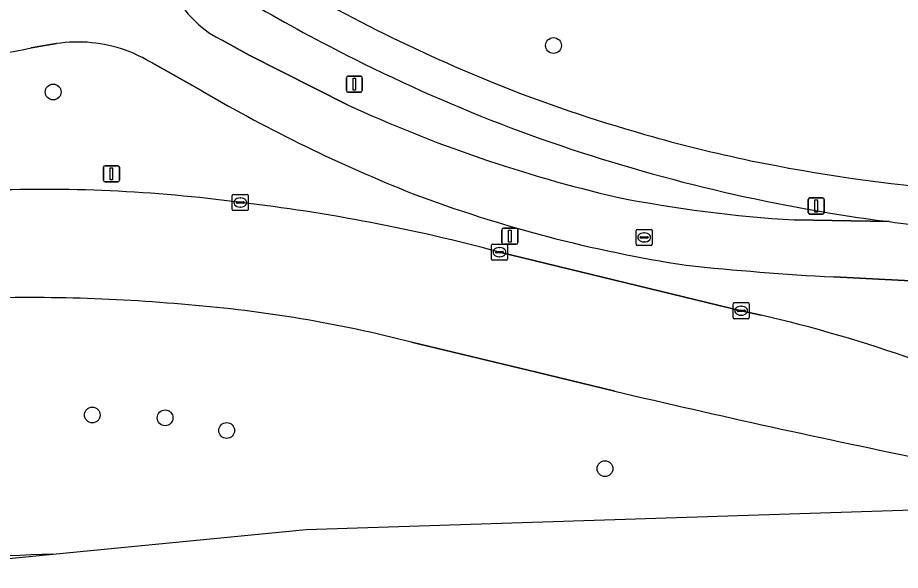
# Model space of a CAD drawing. Extents: x 161248 to 161848, y 384871 to 385383.
# Drawn here: x 161334.5 to 161389.3, y 384879.9 to 384914.2 of the extents above; entities that cross this region are included whole.
import ezdxf

# ---------------------------------------------------------------- set-up
doc = ezdxf.new("R2010")
doc.units = 0
for name, color, linetype in [('IMGEO_Berm_groen', 7, 'Continuous'), ('IMGEO_Boom', 7, 'Continuous'), ('IMGEO_Erf', 7, 'Continuous'), ('IMGEO_Fietspad_gesloten', 7, 'Continuous'), ('IMGEO_Kolk', 7, 'Continuous'), ('IMGEO_Lichtmast', 7, 'Continuous'), ('IMGEO_Muur', 7, 'Continuous'), ('IMGEO_Rijbaan_regionaal_gesloten', 7, 'Continuous'), ('IMGEO_Rioolput', 7, 'Continuous'), ('IMGEO_Voetpad_open', 7, 'Continuous')]:
    doc.layers.add(name, color=color, linetype=linetype)

msp = doc.modelspace()

# ---------------------------------------------------------------- linework, layer by layer
at = {"layer": 'IMGEO_Berm_groen'}
for points in [[(161347.169, 384912.779), (161348.834, 384911.857), (161354.94, 384908.777)], [(161336.873, 384912.574), (161335.303, 384912.312)], [(161345.945, 384909.62), (161342.815, 384911.373)], [(161382.685, 384901.637), (161388.573, 384901.529)], [(161364.385, 384899.635), (161379.391, 384896.003), (161380.626, 384895.728)], [(161425.059, 384896.042), (161385.143, 384898.097)], [(161371.541, 384891.011), (161366.674, 384892.19), (161358.912, 384894.055)], [(161336.645, 384880.9), (161352.375, 384882.439), (161407.315, 384884.216)]]:
    msp.add_lwpolyline(points, dxfattribs=at)
for centre, radius, start, end in [((161350.031, 384918.66), 6.541, 181.5976, 244.0484), ((161403.381, 385007.754), 107.456, 239.65384, 243.46089), ((161326.001, 384954.407), 43.11, 272.6878, 282.4603), ((161338.198, 384903.708), 8.965, 70.6476, 98.5019), ((161337.44, 384902.32), 10.528, 59.2986, 69.2542), ((161403.131, 385007.136), 106.791, 243.43299, 249.13086), ((161395.127, 384994.054), 97.713, 239.77953, 248.27934), ((161391.738, 384988.96), 88.224, 245.34873, 256.86427), ((161402.159, 385006.544), 105.894, 249.50812, 260.92752), ((161336.079, 384811.419), 92.11, 82.38287, 92.48738), ((161389.004, 384983.22), 85.399, 249.40582, 261.22579), ((161387.398, 384982.095), 80.596, 258.75993, 266.64774), ((161335.496, 384792.329), 111.127, 74.93216, 83.39001), ((161397.887, 384977.6), 76.639, 260.66888, 263.01937), ((161394.689, 385077.584), 179.74, 264.02432, 266.95555), ((161335.151, 384787.97), 108.849, 84.76777, 92.33714), ((161338.539, 384814.62), 82.006, 75.61489, 85.42689), ((161360.759, 384809.587), 88.402, 70.53961, 77.01299), ((161522.417, 385531.517), 658.036, 256.745177, 258.48305), ((161387.597, 383555.94), 1325.94, 92.202222, 93.134029)]:
    msp.add_arc(centre, radius, start, end, dxfattribs=at)
at = {"layer": 'IMGEO_Boom'}
for centre in [(161367.74, 384912.455), (161336.667, 384909.573), (161339.097, 384889.533), (161343.619, 384889.356), (161347.442, 384888.573), (161370.934, 384886.202)]:
    msp.add_circle(centre, 0.489, dxfattribs=at)
at = {"layer": 'IMGEO_Erf'}
for centre, radius, start, end in [((161402.791, 385005.617), 103.05, 238.37002, 247.93312), ((161399.642, 384999.242), 95.96, 248.2455, 254.12636), ((161399.911, 385000.154), 96.911, 254.12069, 258.14196), ((161401.795, 385012.165), 109.054, 258.46978, 265.21062)]:
    msp.add_arc(centre, radius, start, end, dxfattribs=at)
at = {"layer": 'IMGEO_Fietspad_gesloten'}
for points in [[(161354.94, 384908.777), (161348.834, 384911.857), (161347.169, 384912.779)], [(161335.303, 384912.312), (161336.873, 384912.574)], [(161342.815, 384911.373), (161345.945, 384909.62)], [(161388.573, 384901.529), (161382.685, 384901.637)], [(161385.143, 384898.097), (161425.059, 384896.042)]]:
    msp.add_lwpolyline(points, dxfattribs=at)
for centre, radius, start, end in [((161350.031, 384918.66), 6.541, 181.5976, 244.0484), ((161326.001, 384954.407), 43.11, 272.6878, 282.4603), ((161338.198, 384903.708), 8.965, 70.6476, 98.5019), ((161337.44, 384902.32), 10.528, 59.2986, 69.2542), ((161395.127, 384994.054), 97.713, 239.77953, 248.27934), ((161391.738, 384988.96), 88.224, 245.34873, 256.86427), ((161389.004, 384983.22), 85.399, 249.40582, 261.22579), ((161387.398, 384982.095), 80.596, 258.75993, 266.64774), ((161398.556, 384980.656), 79.754, 262.8094, 266.95981), ((161394.689, 385077.584), 179.74, 264.02432, 266.95555)]:
    msp.add_arc(centre, radius, start, end, dxfattribs=at)
at = {"layer": 'IMGEO_Kolk'}
for p, q in [((161347.787, 384902.291), (161347.787, 384903.143)), ((161347.862, 384903.217), (161348.714, 384903.217)), ((161348.275, 384902.997), (161348.3, 384902.997)), ((161348.788, 384903.143), (161348.788, 384902.291)), ((161348.046, 384902.711), (161348.046, 384902.723)), ((161348.484, 384902.674), (161348.086, 384902.674)), ((161348.089, 384902.76), (161348.487, 384902.76)), ((161348.298, 384902.437), (161348.273, 384902.437)), ((161348.53, 384902.723), (161348.53, 384902.711)), ((161348.714, 384902.217), (161347.862, 384902.217)), ((161363.884, 384899.209), (161363.884, 384900.061)), ((161363.959, 384900.135), (161364.811, 384900.135)), ((161364.143, 384899.629), (161364.143, 384899.641)), ((161364.186, 384899.678), (161364.584, 384899.678)), ((161364.372, 384899.915), (161364.397, 384899.915)), ((161364.627, 384899.641), (161364.627, 384899.629)), ((161364.885, 384900.061), (161364.885, 384899.209)), ((161364.811, 384899.135), (161363.959, 384899.135)), ((161364.581, 384899.592), (161364.183, 384899.592)), ((161364.395, 384899.355), (161364.37, 384899.355)), ((161378.89, 384895.577), (161378.89, 384896.429)), ((161378.965, 384896.503), (161379.817, 384896.503)), ((161379.891, 384896.429), (161379.891, 384895.577)), ((161379.149, 384895.997), (161379.149, 384896.009)), ((161379.587, 384895.96), (161379.189, 384895.96)), ((161379.192, 384896.046), (161379.59, 384896.046)), ((161379.378, 384896.283), (161379.403, 384896.283)), ((161379.633, 384896.009), (161379.633, 384895.997)), ((161379.817, 384895.503), (161378.965, 384895.503)), ((161379.401, 384895.723), (161379.376, 384895.723))]:
    msp.add_line(p, q, dxfattribs=at)
for points in [[(161347.787, 384902.291), (161347.787, 384903.143)], [(161347.862, 384903.217), (161348.714, 384903.217)], [(161348.788, 384903.143), (161348.788, 384902.291)], [(161348.714, 384902.217), (161347.862, 384902.217)], [(161363.884, 384899.209), (161363.884, 384900.061)], [(161363.959, 384900.135), (161364.811, 384900.135)], [(161364.885, 384900.061), (161364.885, 384899.209)], [(161364.811, 384899.135), (161363.959, 384899.135)], [(161378.89, 384895.577), (161378.89, 384896.429)], [(161378.965, 384896.503), (161379.817, 384896.503)], [(161379.891, 384896.429), (161379.891, 384895.577)], [(161379.817, 384895.503), (161378.965, 384895.503)]]:
    msp.add_lwpolyline(points, dxfattribs=at)
for centre, radius, start, end in [((161347.864, 384903.141), 0.0765, 91.552, 178.448), ((161347.864, 384903.141), 0.0765, 91.552, 178.448), ((161348.712, 384903.141), 0.0765, 1.552, 88.448), ((161348.712, 384903.141), 0.0765, 1.552, 88.448), ((161348.086, 384902.72), 0.0403, 85.8775, 175.7526), ((161348.083, 384902.71), 0.0366, 178.938, 274.7102), ((161348.487, 384902.717), 0.043, 264.8664, 352.4533), ((161348.491, 384902.722), 0.0386, 1.7309, 96.639), ((161347.864, 384902.293), 0.0765, 181.552, 268.448), ((161347.864, 384902.293), 0.0765, 181.552, 268.448), ((161348.712, 384902.293), 0.0765, 271.552, 358.448), ((161348.712, 384902.293), 0.0765, 271.552, 358.448), ((161363.961, 384900.059), 0.0765, 91.552, 178.448), ((161363.961, 384900.059), 0.0765, 91.552, 178.448), ((161364.183, 384899.638), 0.0403, 85.8775, 175.7526), ((161364.18, 384899.628), 0.0366, 178.938, 274.7102), ((161364.584, 384899.635), 0.043, 264.8664, 352.4533), ((161364.588, 384899.64), 0.0386, 1.7309, 96.639), ((161364.809, 384900.059), 0.0765, 1.552, 88.448), ((161364.809, 384900.059), 0.0765, 1.552, 88.448), ((161363.961, 384899.211), 0.0765, 181.552, 268.448), ((161363.961, 384899.211), 0.0765, 181.552, 268.448), ((161364.809, 384899.211), 0.0765, 271.552, 358.448), ((161364.809, 384899.211), 0.0765, 271.552, 358.448), ((161378.967, 384896.427), 0.0765, 91.552, 178.448), ((161378.967, 384896.427), 0.0765, 91.552, 178.448), ((161379.815, 384896.427), 0.0765, 1.552, 88.448), ((161379.815, 384896.427), 0.0765, 1.552, 88.448), ((161379.189, 384896.006), 0.0403, 85.8775, 175.7526), ((161379.186, 384895.996), 0.0366, 178.938, 274.7102), ((161379.59, 384896.003), 0.043, 264.8664, 352.4533), ((161379.594, 384896.008), 0.0386, 1.7309, 96.639), ((161378.967, 384895.579), 0.0765, 181.552, 268.448), ((161378.967, 384895.579), 0.0765, 181.552, 268.448), ((161379.815, 384895.579), 0.0765, 271.552, 358.448), ((161379.815, 384895.579), 0.0765, 271.552, 358.448)]:
    msp.add_arc(centre, radius, start, end, dxfattribs=at)
for centre, major_axis, ratio, start_param, end_param in [((161348.274, 384902.717), (-0.387, 0.002), 0.722429, 4.712389, 7.853982), ((161348.299, 384902.717), (-0.39, 0.002), 0.717154, 1.570796, 4.712389), ((161364.371, 384899.635), (-0.387, 0.002), 0.722429, 4.712389, 7.853982), ((161364.396, 384899.635), (-0.39, 0.002), 0.717154, 1.570796, 4.712389), ((161379.377, 384896.003), (-0.387, 0.002), 0.722429, 4.712389, 7.853982), ((161379.402, 384896.003), (-0.39, 0.002), 0.717154, 1.570796, 4.712389)]:
    msp.add_ellipse(centre, major_axis=major_axis, ratio=ratio, start_param=start_param, end_param=end_param, dxfattribs=at)
at = {"layer": 'IMGEO_Lichtmast'}
for p, q in [((161354.874, 384909.658), (161354.874, 384910.458)), ((161354.874, 384910.458), (161354.874, 384909.658)), ((161354.974, 384910.558), (161355.764, 384910.558)), ((161355.764, 384910.558), (161354.974, 384910.558)), ((161355.864, 384910.458), (161355.864, 384909.658)), ((161355.864, 384909.658), (161355.864, 384910.458)), ((161355.764, 384909.558), (161354.974, 384909.558)), ((161354.974, 384909.558), (161355.764, 384909.558)), ((161339.791, 384904.1), (161339.791, 384904.9)), ((161339.791, 384904.9), (161339.791, 384904.1)), ((161339.891, 384905), (161340.681, 384905)), ((161340.681, 384905), (161339.891, 384905)), ((161340.781, 384904.9), (161340.781, 384904.1)), ((161340.781, 384904.1), (161340.781, 384904.9)), ((161340.681, 384904), (161339.891, 384904)), ((161339.891, 384904), (161340.681, 384904)), ((161383.557, 384902.099), (161383.557, 384902.899)), ((161383.557, 384902.899), (161383.557, 384902.099)), ((161383.657, 384902.999), (161384.447, 384902.999)), ((161384.447, 384902.999), (161383.657, 384902.999)), ((161384.547, 384902.899), (161384.547, 384902.099)), ((161384.547, 384902.099), (161384.547, 384902.899)), ((161384.447, 384901.999), (161383.657, 384901.999)), ((161383.657, 384901.999), (161384.447, 384901.999)), ((161364.533, 384900.225), (161364.533, 384901.025)), ((161364.533, 384901.025), (161364.533, 384900.225)), ((161364.633, 384901.125), (161365.423, 384901.125)), ((161365.423, 384901.125), (161364.633, 384901.125)), ((161365.523, 384901.025), (161365.523, 384900.225)), ((161365.523, 384900.225), (161365.523, 384901.025)), ((161365.423, 384900.125), (161364.633, 384900.125)), ((161364.633, 384900.125), (161365.423, 384900.125))]:
    msp.add_line(p, q, dxfattribs=at)
for points in [[(161355.294, 384910.433), (161355.444, 384910.433), (161355.444, 384909.683), (161355.294, 384909.683), (161355.294, 384910.433)], [(161340.211, 384904.875), (161340.361, 384904.875), (161340.361, 384904.125), (161340.211, 384904.125), (161340.211, 384904.875)], [(161383.977, 384902.874), (161384.127, 384902.874), (161384.127, 384902.124), (161383.977, 384902.124), (161383.977, 384902.874)], [(161364.953, 384901), (161365.103, 384901), (161365.103, 384900.25), (161364.953, 384900.25), (161364.953, 384901)]]:
    msp.add_lwpolyline(points, dxfattribs=at)
for centre, start, end in [((161354.974, 384910.458), 90, 180), ((161354.974, 384910.458), 90, 180), ((161355.764, 384910.458), 0, 90), ((161355.764, 384910.458), 360, 90), ((161354.974, 384909.658), 180, 270), ((161354.974, 384909.658), 180, 270), ((161355.764, 384909.658), 270, 0), ((161355.764, 384909.658), 270, 0), ((161339.891, 384904.9), 90, 180), ((161339.891, 384904.9), 90, 180), ((161340.681, 384904.9), 0, 90), ((161340.681, 384904.9), 360, 90), ((161339.891, 384904.1), 180, 270), ((161339.891, 384904.1), 180, 270), ((161340.681, 384904.1), 270, 0), ((161340.681, 384904.1), 270, 0), ((161383.657, 384902.899), 90, 180), ((161383.657, 384902.899), 90, 180), ((161384.447, 384902.899), 0, 90), ((161384.447, 384902.899), 360, 90), ((161383.657, 384902.099), 180, 270), ((161383.657, 384902.099), 180, 270), ((161384.447, 384902.099), 270, 0), ((161384.447, 384902.099), 270, 0), ((161364.633, 384901.025), 90, 180), ((161364.633, 384901.025), 90, 180), ((161365.423, 384901.025), 0, 90), ((161365.423, 384901.025), 360, 90), ((161364.633, 384900.225), 180, 270), ((161364.633, 384900.225), 180, 270), ((161365.423, 384900.225), 270, 0), ((161365.423, 384900.225), 270, 0)]:
    msp.add_arc(centre, 0.1, start, end, dxfattribs=at)
at = {"layer": 'IMGEO_Muur'}
msp.add_lwpolyline([(161330.73, 384880.321), (161336.645, 384880.9)], dxfattribs=at)
msp.add_arc((161387.597, 383555.94), 1325.94, 92.202222, 93.134029, dxfattribs=at)
at = {"layer": 'IMGEO_Rijbaan_regionaal_gesloten'}
for points in [[(161380.626, 384895.728), (161379.391, 384896.003), (161364.385, 384899.635)], [(161358.912, 384894.055), (161366.674, 384892.19), (161371.541, 384891.011)]]:
    msp.add_lwpolyline(points, dxfattribs=at)
for centre, radius, start, end in [((161336.079, 384811.419), 92.11, 82.38287, 92.48738), ((161335.496, 384792.329), 111.127, 74.93216, 83.39001), ((161335.151, 384787.97), 108.849, 84.76777, 92.33714), ((161338.539, 384814.62), 82.006, 75.61489, 85.42689), ((161360.759, 384809.587), 88.402, 70.53961, 77.01299), ((161522.417, 385531.517), 658.036, 256.745177, 258.48305)]:
    msp.add_arc(centre, radius, start, end, dxfattribs=at)
at = {"layer": 'IMGEO_Rioolput'}
for p, q in [((161372.87, 384900.124), (161372.87, 384900.976)), ((161372.945, 384901.05), (161373.797, 384901.05)), ((161373.358, 384900.83), (161373.383, 384900.83)), ((161373.871, 384900.976), (161373.871, 384900.124)), ((161373.129, 384900.544), (161373.129, 384900.556)), ((161373.567, 384900.507), (161373.169, 384900.507)), ((161373.172, 384900.593), (161373.57, 384900.593)), ((161373.381, 384900.27), (161373.356, 384900.27)), ((161373.613, 384900.556), (161373.613, 384900.544)), ((161373.797, 384900.05), (161372.945, 384900.05))]:
    msp.add_line(p, q, dxfattribs=at)
for points in [[(161372.87, 384900.124), (161372.87, 384900.976)], [(161372.945, 384901.05), (161373.797, 384901.05)], [(161373.871, 384900.976), (161373.871, 384900.124)], [(161373.797, 384900.05), (161372.945, 384900.05)]]:
    msp.add_lwpolyline(points, dxfattribs=at)
for centre, radius, start, end in [((161372.947, 384900.974), 0.0765, 91.552, 178.448), ((161372.947, 384900.974), 0.0765, 91.552, 178.448), ((161373.795, 384900.974), 0.0765, 1.552, 88.448), ((161373.795, 384900.974), 0.0765, 1.552, 88.448), ((161373.169, 384900.553), 0.0403, 85.8775, 175.7526), ((161373.166, 384900.543), 0.0366, 178.938, 274.7102), ((161373.57, 384900.55), 0.043, 264.8664, 352.4533), ((161373.574, 384900.555), 0.0386, 1.7309, 96.639), ((161372.947, 384900.126), 0.0765, 181.552, 268.448), ((161372.947, 384900.126), 0.0765, 181.552, 268.448), ((161373.795, 384900.126), 0.0765, 271.552, 358.448), ((161373.795, 384900.126), 0.0765, 271.552, 358.448)]:
    msp.add_arc(centre, radius, start, end, dxfattribs=at)
for centre, major_axis, ratio, start_param, end_param in [((161373.357, 384900.55), (-0.387, 0.002), 0.722429, 4.712389, 7.853982), ((161373.382, 384900.55), (-0.39, 0.002), 0.717154, 1.570796, 4.712389)]:
    msp.add_ellipse(centre, major_axis=major_axis, ratio=ratio, start_param=start_param, end_param=end_param, dxfattribs=at)
at = {"layer": 'IMGEO_Voetpad_open'}
for centre, radius, start, end in [((161402.791, 385005.617), 103.05, 238.37002, 247.93312), ((161403.381, 385007.754), 107.456, 239.65384, 243.46089), ((161403.131, 385007.136), 106.791, 243.43299, 249.13086), ((161399.642, 384999.242), 95.96, 248.2455, 254.12636), ((161402.159, 385006.544), 105.894, 249.50812, 260.92752), ((161399.911, 385000.154), 96.911, 254.12069, 258.14196), ((161401.795, 385012.165), 109.054, 258.46978, 265.21062), ((161397.887, 384977.6), 76.639, 260.66888, 263.01937), ((161398.556, 384980.656), 79.754, 262.8094, 266.95981)]:
    msp.add_arc(centre, radius, start, end, dxfattribs=at)

doc.saveas('drawing.dxf')
